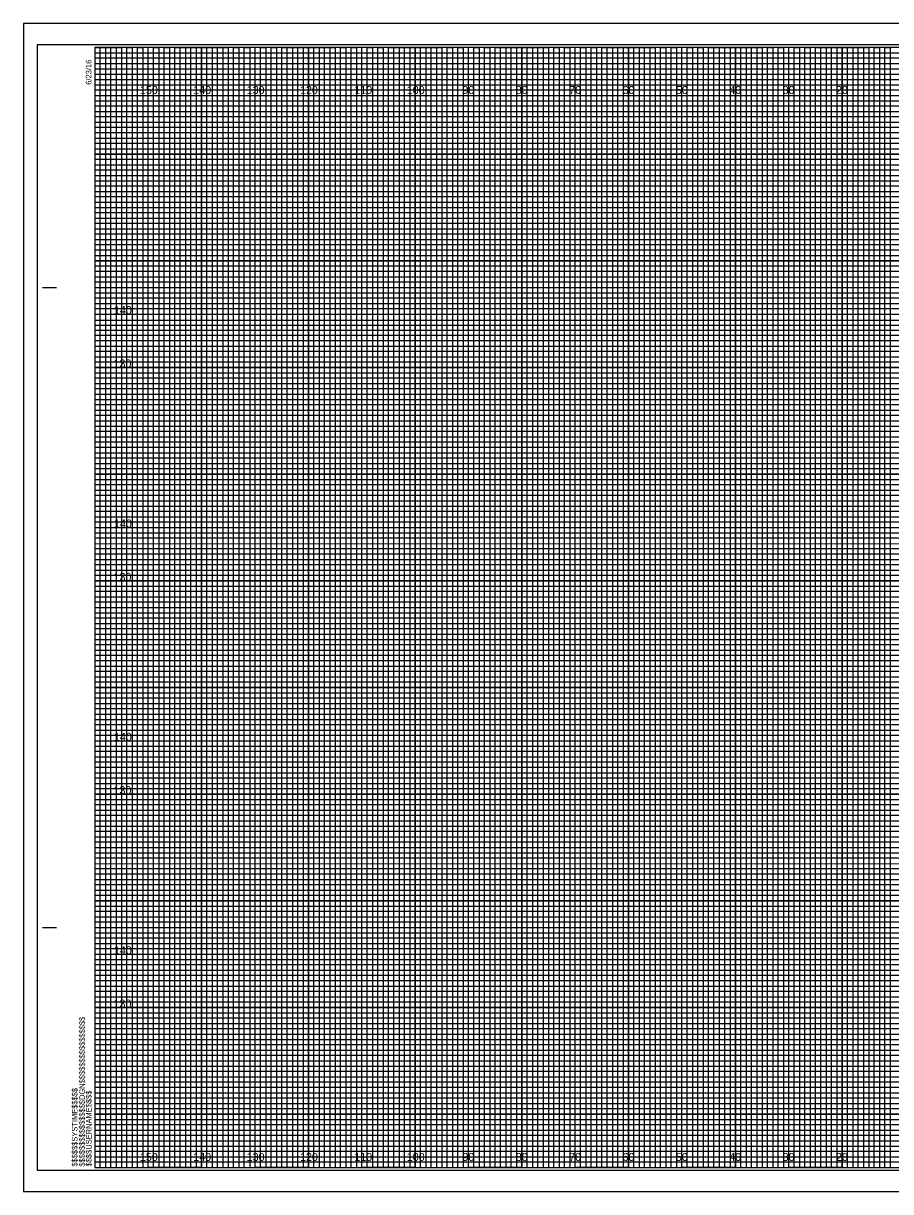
# Model space of a CAD drawing. Extents: x -13 to 329, y -17 to 10994.
# Drawn here: x -13.4 to 149.1, y 10775.5 to 10994.5 of the extents above; entities that cross this region are included whole.
import ezdxf

# ---------------------------------------------------------------- set-up
doc = ezdxf.new("R2010")
doc.units = 0
for name, color, linetype in [('Prop XS Elevation Labels', 7, 'Continuous'), ('Prop XS Offset Labels', 7, 'Continuous'), ('Sheet Cross Section CELL', 7, 'Continuous'), ('Sheet Cross Section Grid Major CELL', 7, 'Continuous'), ('Sheet Cross Section Grid Middle CELL', 7, 'Continuous'), ('Sheet Cross Section Grid Minor 1 CELL', 7, 'Continuous'), ('Sheet Cross Section Grid Minor 2 CELL', 7, 'Continuous'), ('Sheet Cutting Line CELL', 7, 'Continuous'), ('Sheet DOT Grid CELL', 7, 'Continuous'), ('Sheet Plot Border Inside CELL', 7, 'Continuous'), ('Sheet Plot Border Outside CELL', 7, 'Continuous')]:
    doc.layers.add(name, color=color, linetype=linetype)

msp = doc.modelspace()

# ---------------------------------------------------------------- linework, layer by layer
at = {"layer": 'Sheet Cross Section CELL'}
for p, q in [((-9.8, 10945), (-7.3, 10945)), ((-9.7, 10945), (-7.2, 10945)), ((-9.8, 10825), (-7.3, 10825)), ((-9.7, 10825), (-7.2, 10825)), ((0, 10780), (0, 10780)), ((0, 10780), (0, 10780)), ((0, 10780), (0, 10780)), ((0, 10780), (0, 10780)), ((0, 10780), (0, 10780)), ((0, 10780), (0, 10780)), ((0, 10780), (0, 10780))]:
    msp.add_line(p, q, dxfattribs=at)
msp.add_lwpolyline([(320, 10990), (0, 10990), (0, 10780), (320, 10780)], close=True, dxfattribs=at)
at = {"layer": 'Sheet Cross Section Grid Major CELL'}
for p, q in [((10, 10990), (0, 10990)), ((10, 10780), (10, 10990)), ((30, 10990), (20, 10990)), ((20, 10990), (20, 10780)), ((30, 10780), (30, 10990)), ((50, 10990), (40, 10990)), ((40, 10990), (40, 10780)), ((50, 10780), (50, 10990)), ((70, 10990), (60, 10990)), ((60, 10990), (60, 10780)), ((70, 10780), (70, 10990)), ((90, 10990), (80, 10990)), ((80, 10990), (80, 10780)), ((90, 10780), (90, 10990)), ((110, 10990), (100, 10990)), ((100, 10990), (100, 10780)), ((110, 10780), (110, 10990)), ((130, 10990), (120, 10990)), ((120, 10990), (120, 10780)), ((130, 10780), (130, 10990)), ((150, 10990), (140, 10990)), ((140, 10990), (140, 10780)), ((20, 10780), (10, 10780)), ((40, 10780), (30, 10780)), ((60, 10780), (50, 10780)), ((80, 10780), (70, 10780)), ((100, 10780), (90, 10780)), ((120, 10780), (110, 10780)), ((140, 10780), (130, 10780))]:
    msp.add_line(p, q, dxfattribs=at)
for points in [[(0, 10980), (320, 10980), (320, 10970), (0, 10970)], [(0, 10960), (320, 10960), (320, 10950), (0, 10950)], [(0, 10940), (320, 10940), (320, 10930), (0, 10930)], [(0, 10920), (320, 10920), (320, 10910), (0, 10910)], [(0, 10900), (320, 10900), (320, 10890), (0, 10890)], [(0, 10880), (320, 10880), (320, 10870), (0, 10870)], [(0, 10860), (320, 10860), (320, 10850), (0, 10850)], [(0, 10840), (320, 10840), (320, 10830), (0, 10830)], [(0, 10820), (320, 10820), (320, 10810), (0, 10810)], [(0, 10800), (320, 10800), (320, 10790), (0, 10790)]]:
    msp.add_lwpolyline(points, dxfattribs=at)
at = {"layer": 'Sheet Cross Section Grid Middle CELL'}
for points in [[(0, 10990), (5, 10990), (5, 10780), (15, 10780), (15, 10990), (25, 10990), (25, 10780), (35, 10780), (35, 10990), (45, 10990), (45, 10780), (55, 10780), (55, 10990), (65, 10990), (65, 10780), (75, 10780), (75, 10990), (85, 10990), (85, 10780), (95, 10780), (95, 10990), (105, 10990), (105, 10780), (115, 10780), (115, 10990), (125, 10990), (125, 10780), (135, 10780), (135, 10990), (145, 10990), (145, 10780), (155, 10780)], [(0, 10985), (275, 10985)], [(0, 10965), (320, 10965), (320, 10975), (0, 10975)], [(0, 10945), (320, 10945), (320, 10955), (0, 10955)], [(0, 10925), (320, 10925), (320, 10935), (0, 10935)], [(0, 10905), (320, 10905), (320, 10915), (0, 10915)], [(0, 10885), (320, 10885), (320, 10895), (0, 10895)], [(0, 10865), (320, 10865), (320, 10875), (0, 10875)], [(0, 10845), (320, 10845), (320, 10855), (0, 10855)], [(0, 10825), (320, 10825), (320, 10835), (0, 10835)], [(0, 10805), (320, 10805), (320, 10815), (0, 10815)], [(0, 10785), (320, 10785), (320, 10795), (0, 10795)]]:
    msp.add_lwpolyline(points, dxfattribs=at)
at = {"layer": 'Sheet Cross Section Grid Minor 1 CELL'}
for p, q in [((0, 10989), (260, 10989)), ((260, 10987.98), (0, 10987.98)), ((0, 10987.98), (0, 10987)), ((0, 10987), (260, 10987)), ((260, 10985.89), (0, 10985.89)), ((0, 10985.89), (0, 10984)), ((0, 10984), (320, 10984))]:
    msp.add_line(p, q, dxfattribs=at)
for points in [[(0, 10983), (270, 10983), (320, 10983), (320, 10982), (0, 10982)], [(0, 10981), (320, 10981), (320, 10979), (0, 10979)], [(0, 10978), (320, 10978), (320, 10977), (0, 10976.98)], [(0, 10976), (320, 10976), (320, 10974), (0, 10974)], [(0, 10973), (320, 10973), (320, 10972), (0, 10972)], [(0, 10971), (320, 10971), (320, 10969), (0, 10969)], [(0, 10968), (320, 10968), (320, 10967), (0, 10967)], [(0, 10966), (320, 10966), (320, 10964), (0, 10964)], [(0, 10963), (320, 10963), (320, 10962), (0, 10962)], [(0, 10961), (320, 10961), (320, 10959), (0, 10959)], [(0, 10958), (320, 10958), (320, 10957), (0, 10957)], [(0, 10956), (320, 10956), (320, 10953.95), (320, 10953), (320, 10952), (0, 10952)], [(0, 10954), (320, 10954), (320, 10953), (0, 10953)], [(0, 10951), (320, 10951), (320, 10949), (0, 10949.03)], [(0, 10949.03), (320, 10949), (320, 10948), (0, 10948)], [(0, 10947), (320, 10947), (320, 10946), (0, 10946)], [(0, 10944), (320, 10944), (320, 10943), (0, 10943)], [(0, 10942), (320, 10942), (320, 10941), (0, 10941)], [(-0.07, 10938.89), (320, 10938.89), (320, 10937.88), (-0.07, 10937.88)], [(0, 10937), (320, 10937), (320, 10936), (0, 10936)], [(0, 10934), (320, 10934), (320, 10933), (0, 10933)], [(0, 10932), (320, 10932), (320, 10931), (0, 10931)], [(0, 10929), (320, 10929), (320, 10928), (0, 10928)], [(0, 10927), (320, 10927), (320, 10926), (0, 10926)], [(0, 10924), (320, 10924), (320, 10923), (0, 10923)], [(0, 10922), (320, 10922), (320, 10921), (0, 10921)], [(0, 10919), (320, 10919), (319.99, 10917.98), (0, 10918)], [(0, 10917), (320, 10917), (320, 10916), (0, 10916)], [(0, 10914), (320, 10914), (320, 10913), (0, 10913)], [(0, 10912), (320, 10912), (320, 10911), (0, 10911)], [(0, 10909), (320, 10909), (320, 10908), (0, 10908)], [(0, 10907), (320, 10907), (320, 10906), (0, 10906)], [(0, 10904), (320, 10904), (320, 10903), (0, 10903)], [(0, 10902), (320, 10902), (320, 10901), (0, 10901)], [(0, 10899), (320, 10899), (320, 10898), (0, 10898)], [(0, 10896.99), (320.07, 10896.91), (320, 10896), (0, 10896)], [(0, 10894), (320, 10894), (320, 10893), (0, 10893)], [(0, 10892), (320, 10892), (320, 10891), (0, 10891)], [(0, 10889), (320, 10889), (320, 10888), (0, 10888)], [(0, 10887), (320, 10887), (320, 10886), (0, 10886)], [(0, 10884), (320, 10884), (320, 10883), (0, 10883)], [(0, 10882), (320, 10882), (320, 10881), (0, 10881)], [(0, 10879), (320, 10879), (320, 10878), (0, 10878)], [(0, 10877), (320, 10877), (320, 10876), (0, 10876)], [(0, 10874), (320, 10874), (320, 10873), (0, 10873)], [(0, 10872), (320, 10872), (320, 10871), (0, 10871)], [(0, 10869), (320, 10869), (320, 10868), (0, 10868)], [(0, 10867), (320, 10867), (320, 10866), (0, 10866)], [(0, 10864), (320, 10864), (320, 10863), (0, 10863)], [(0, 10862), (320, 10862), (320, 10861), (0, 10861)], [(0, 10859), (320, 10859), (319.99, 10857.98), (0, 10858)], [(0, 10857), (320, 10857), (320, 10856), (0, 10856)], [(0, 10854), (320, 10854), (320, 10853), (0, 10853)], [(0, 10852), (320, 10852), (320, 10851), (0, 10851)], [(0, 10849), (320, 10849), (320, 10848), (0, 10848)], [(0, 10847), (320, 10847), (320, 10846), (0, 10846)], [(0, 10844), (320, 10844), (320, 10843), (0, 10843)], [(0, 10842), (320, 10842), (320, 10841), (0, 10841)], [(0, 10839), (320, 10839), (320, 10838), (0, 10838)], [(0, 10836.99), (320.07, 10836.91), (320, 10836), (0, 10836)], [(0, 10834), (320, 10834), (320, 10833), (0, 10833)], [(0, 10832), (320, 10832), (320, 10831), (0, 10831)], [(0, 10829), (320, 10829), (320, 10828), (0, 10828)], [(0, 10827), (320, 10827), (320, 10826), (0, 10826)], [(0, 10824), (320, 10824), (320, 10823), (0, 10823)], [(0, 10822), (320, 10822), (320, 10821), (0, 10821)], [(0, 10819), (320, 10819), (320, 10818), (0, 10818)], [(0, 10817), (320, 10817), (320, 10816), (0, 10816)], [(0, 10814), (320, 10814), (320, 10813), (0, 10813)], [(0, 10812), (320, 10812), (320, 10811), (0, 10811)], [(0, 10809), (320, 10809), (320, 10808), (0, 10808)], [(0, 10807), (320, 10807), (320, 10806), (0, 10806)], [(0, 10804), (320, 10804), (320, 10803), (0, 10803)], [(0, 10802), (320, 10802), (320, 10801), (0, 10801)], [(0, 10799), (320, 10799), (320, 10798), (0, 10798)], [(0, 10797), (320, 10797), (320, 10796), (0, 10796)], [(0, 10794), (320, 10794), (320, 10793), (0, 10793)], [(0, 10792), (320, 10792), (320, 10791), (0, 10791)], [(0, 10789), (320, 10789), (320, 10788), (0, 10788)], [(0, 10787), (320, 10787), (320, 10786), (0, 10786)], [(0, 10784), (320, 10784), (320, 10783), (0, 10783)], [(0, 10782), (320, 10782), (320, 10781), (0, 10781)]]:
    msp.add_lwpolyline(points, dxfattribs=at)
at = {"layer": 'Sheet Cross Section Grid Minor 2 CELL'}
for points in [[(0, 10780), (1, 10780), (1, 10990), (2, 10990), (2, 10780)], [(2, 10780), (3, 10780), (3, 10990), (4, 10990), (4, 10780)], [(5, 10780), (6, 10780), (6, 10990), (7, 10990), (7, 10780)], [(7, 10780), (8, 10780), (8, 10990), (9, 10990), (9, 10780)], [(10, 10780), (11, 10780), (11, 10990), (12, 10990), (12, 10780)], [(12, 10780), (13, 10780), (13, 10990), (14, 10990), (14, 10780)], [(15, 10780), (16, 10780), (16, 10990), (17, 10990), (17, 10780)], [(17, 10780), (18, 10780), (18, 10990), (19, 10990), (19, 10780)], [(20, 10780), (21, 10780), (21, 10990), (22, 10990), (22, 10780)], [(22, 10780), (23, 10780), (23, 10990), (24, 10990), (24, 10780)], [(25, 10780), (26, 10780), (26, 10990), (27, 10990), (27, 10780)], [(27, 10780), (28, 10780), (28, 10990), (29, 10990), (29, 10780)], [(30, 10780), (31, 10780), (31, 10990), (32, 10990), (32, 10780)], [(32, 10780), (33, 10780), (33, 10990), (34, 10990), (34, 10780)], [(35, 10780), (36, 10780), (36, 10990), (37, 10990), (37, 10780)], [(37, 10780), (38, 10780), (38, 10990), (39, 10990), (39, 10780)], [(40, 10780), (41, 10780), (41, 10990), (42, 10990), (42, 10780)], [(42, 10780), (43, 10780), (43, 10990), (44, 10990), (44, 10780)], [(45, 10780), (46, 10780), (46, 10990), (47, 10990), (47, 10780)], [(47, 10780), (48, 10780), (48, 10990), (49, 10990), (49, 10780)], [(50, 10780), (51, 10780), (51, 10990), (52, 10990), (52, 10780)], [(52, 10780), (53, 10780), (53, 10990), (54, 10990), (54, 10780)], [(55, 10780), (56, 10780), (56, 10990), (57, 10990), (57, 10780)], [(57, 10780), (58, 10780), (58, 10990), (59, 10990), (59, 10780)], [(60, 10780), (61, 10780), (61, 10990), (62, 10990), (62, 10780)], [(62, 10780), (63, 10780), (63, 10990), (64, 10990), (64, 10780)], [(65, 10780), (66, 10780), (66, 10990), (67, 10990), (67, 10780)], [(67, 10780), (68, 10780), (68, 10990), (69, 10990), (69, 10780)], [(70, 10780), (71, 10780), (71, 10990), (72, 10990), (72, 10780)], [(72, 10780), (73, 10780), (73, 10990), (74, 10990), (74, 10780)], [(75, 10780), (76, 10780), (76, 10990), (77, 10990), (77, 10780)], [(77, 10780), (78, 10780), (78, 10990), (79, 10990), (79, 10780)], [(80, 10780), (81, 10780), (81, 10990), (82, 10990), (82, 10780)], [(82, 10780), (83, 10780), (83, 10990), (84, 10990), (84, 10780)], [(85, 10780), (86, 10780), (86, 10990), (87, 10990), (87, 10780)], [(87, 10780), (88, 10780), (88, 10990), (89, 10990), (89, 10780)], [(90, 10780), (91, 10780), (91, 10990), (92, 10990), (92, 10780)], [(92, 10780), (93, 10780), (93, 10990), (94, 10990), (94, 10780)], [(95, 10780), (96, 10780), (96, 10990), (97, 10990), (97, 10780)], [(97, 10780), (98, 10780), (98, 10990), (99, 10990), (99, 10780)], [(100, 10780), (101, 10780), (101, 10990), (102, 10990), (102, 10780)], [(102, 10780), (103, 10780), (103, 10990), (104, 10990), (104, 10780)], [(105, 10780), (106, 10780), (106, 10990), (107, 10990), (107, 10780)], [(107, 10780), (108, 10780), (108, 10990), (109, 10990), (109, 10780)], [(110, 10780), (111, 10780), (111, 10990), (112, 10990), (112, 10780)], [(112, 10780), (113, 10780), (113, 10990), (114, 10990), (114, 10780)], [(115, 10780), (116, 10780), (116, 10990), (117, 10990), (117, 10780)], [(117, 10780), (118, 10780), (118, 10990), (119, 10990), (119, 10780)], [(120, 10780), (121, 10780), (121, 10990), (122, 10990), (122, 10780)], [(122, 10780), (123, 10780), (123, 10990), (124, 10990), (124, 10780)], [(125, 10780), (126, 10780), (126, 10990), (127, 10990), (127, 10780)], [(127, 10780), (128, 10780), (128, 10990), (129, 10990), (129, 10780)], [(130, 10780), (131, 10780), (131, 10990), (132, 10990), (132, 10780)], [(132, 10780), (133, 10780), (133, 10990), (134, 10990), (134, 10780)], [(135, 10780), (136, 10780), (136, 10990), (137, 10990), (137, 10780)], [(137, 10780), (138, 10780), (138, 10990), (139, 10990), (139, 10780)], [(140, 10780), (141, 10780), (141, 10990), (142, 10990), (142, 10780)], [(142, 10780), (143, 10780), (143, 10990), (144, 10990), (144, 10780)], [(145, 10780), (146, 10780), (146, 10990), (147, 10990), (147, 10780)], [(147, 10780), (148, 10780), (148, 10990), (149, 10990), (149, 10780)]]:
    msp.add_lwpolyline(points, dxfattribs=at)
at = {"layer": 'Sheet Cutting Line CELL'}
for p, q in [((323.3, 10994.5), (-13.4, 10994.5)), ((-13.4, 10994.5), (-13.4, 10775.5)), ((-13.4, 10775.5), (323.3, 10775.5))]:
    msp.add_line(p, q, dxfattribs=at)
at = {"layer": 'Sheet DOT Grid CELL'}
for p, q in [((10, 10780), (10, 10990)), ((20, 10780), (20, 10990)), ((30, 10780), (30, 10990)), ((40, 10780), (40, 10990)), ((50, 10780), (50, 10990)), ((60, 10780), (60, 10990)), ((70, 10780), (70, 10990)), ((80, 10780), (80, 10990)), ((90, 10780), (90, 10990)), ((100, 10780), (100, 10990)), ((110, 10780), (110, 10990)), ((120, 10780), (120, 10990)), ((130, 10780), (130, 10990)), ((140, 10780), (140, 10990)), ((0, 10980), (320, 10980)), ((0, 10970), (320, 10970)), ((0, 10960), (320, 10960)), ((0, 10950), (320, 10950)), ((0, 10940), (320, 10940)), ((0, 10930), (320, 10930)), ((0, 10920), (320, 10920)), ((0, 10910), (320, 10910)), ((0, 10900), (320, 10900)), ((0, 10890), (320, 10890)), ((0, 10880), (320, 10880)), ((0, 10870), (320, 10870)), ((0, 10860), (320, 10860)), ((0, 10850), (320, 10850)), ((0, 10840), (320, 10840)), ((0, 10830), (320, 10830)), ((0, 10820), (320, 10820)), ((0, 10810), (320, 10810)), ((0, 10800), (320, 10800)), ((0, 10790), (320, 10790))]:
    msp.add_line(p, q, dxfattribs=at)
at = {"layer": 'Sheet Plot Border Inside CELL'}
msp.add_lwpolyline([(-10.8, 10779.5), (322.4, 10779.5), (322.4, 10990.5), (-10.8, 10990.5)], close=True, dxfattribs=at)
at = {"layer": 'Sheet Plot Border Outside CELL'}
msp.add_lwpolyline([(-13.4, 10775.5), (323.3, 10775.5), (323.3, 10994.5), (-13.4, 10994.5)], close=True, dxfattribs=at)

# ---------------------------------------------------------------- texts
at = {"layer": 'Prop XS Elevation Labels'}
for s, p in [('140', (3.57, 10940)), ('130', (3.49, 10930)), ('140', (3.57, 10900)), ('130', (3.49, 10890)), ('140', (3.57, 10860)), ('130', (3.49, 10850)), ('140', (3.57, 10820)), ('130', (3.49, 10810))]:
    msp.add_text(s, height=1.5, dxfattribs=at).set_placement(p)
at = {"layer": 'Prop XS Offset Labels'}
for s, p in [('150', (8.44, 10981.25)), ('140', (18.44, 10981.25)), ('130', (28.44, 10981.25)), ('120', (38.44, 10981.25)), ('110', (48.62, 10981.25)), ('100', (58.44, 10981.25)), ('90', (68.86, 10981.25)), ('80', (78.86, 10981.25)), ('70', (88.86, 10981.25)), ('60', (98.86, 10981.25)), ('50', (108.86, 10981.25)), ('40', (118.86, 10981.25)), ('30', (128.86, 10981.25)), ('20', (138.86, 10981.25)), ('150', (8.44, 10781.25)), ('140', (18.44, 10781.25)), ('130', (28.44, 10781.25)), ('120', (38.44, 10781.25)), ('110', (48.62, 10781.25)), ('100', (58.44, 10781.25)), ('90', (68.86, 10781.25)), ('80', (78.86, 10781.25)), ('70', (88.86, 10781.25)), ('60', (98.86, 10781.25)), ('50', (108.86, 10781.25)), ('40', (118.86, 10781.25)), ('30', (128.86, 10781.25)), ('20', (138.86, 10781.25))]:
    msp.add_text(s, height=1.5, dxfattribs=at).set_placement(p)
at = {"layer": 'Sheet Cross Section CELL'}
for s, p in [('6/23/16', (-0.65, 10983)), ('$$$$$$$$$$$$$$$$DGN$$$$$$$$$$$$$$$$', (-1.88, 10780.18)), ('$$$$$$SYSTIME$$$$$', (-3.26, 10780.18)), ('$$$$USERNAME$$$$', (-0.62, 10780.23))]:
    msp.add_text(s, height=1.05, rotation=90, dxfattribs=at).set_placement(p)

doc.saveas('drawing.dxf')
